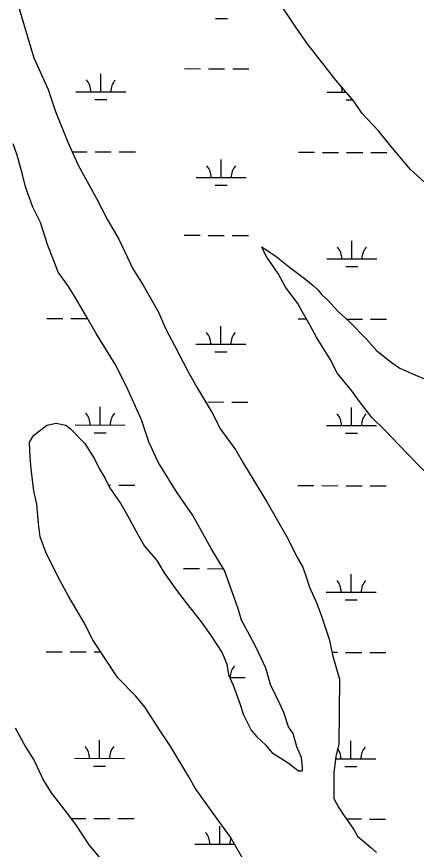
# Model space of a CAD drawing. Extents: x 3187622 to 3225504, y 800805 to 826213.
# Drawn here: x 3213453 to 3214251, y 819505 to 821167 of the extents above; entities that cross this region are included whole.
import ezdxf

# ---------------------------------------------------------------- set-up
doc = ezdxf.new("R2010")
doc.units = 0
doc.layers.add('V-SITE-VEGE', color=7, linetype='Continuous')
doc.layers.add('V-WETL-SWMP', color=7, linetype='Continuous')

msp = doc.modelspace()

# ---------------------------------------------------------------- linework, layer by layer
at = {"layer": 'V-SITE-VEGE'}
for p, q in [((3214010.9, 821146.1), (3213973.1, 821203.6)), ((3213456, 821189.8), (3213474.7, 821126.7)), ((3214033.6, 821113.5), (3214010.9, 821146.1)), ((3213474.7, 821126.7), (3213487.8, 821084.7)), ((3214069.5, 821067.5), (3214033.6, 821113.5)), ((3213487.8, 821084.7), (3213516, 821021.5)), ((3214090.3, 821040.6), (3214069.5, 821067.5)), ((3214126.3, 820998.4), (3214090.3, 821040.6)), ((3213516, 821021.5), (3213530.9, 820977.6)), ((3214143.3, 820973.5), (3214126.3, 820998.4)), ((3213530.9, 820977.6), (3213555.3, 820916.4)), ((3214175.5, 820938.9), (3214143.3, 820973.5)), ((3214200.1, 820908.3), (3214175.5, 820938.9)), ((3213454, 820890.3), (3213446.6, 820913.3)), ((3213555.3, 820916.4), (3213576, 820870.4)), ((3214239.9, 820862.2), (3214200.1, 820908.3)), ((3213465.2, 820852.1), (3213454, 820890.3)), ((3213576, 820870.4), (3213611.8, 820805.3)), ((3214275.9, 820829.5), (3214239.9, 820862.2)), ((3213470.8, 820827.2), (3213465.2, 820852.1)), ((3213485.8, 820787.1), (3213470.8, 820827.2)), ((3213611.8, 820805.3), (3213634.4, 820761.3)), ((3213500.8, 820756.5), (3213485.8, 820787.1)), ((3213634.4, 820761.3), (3213657.1, 820723)), ((3213515.8, 820710.6), (3213500.8, 820756.5)), ((3213657.1, 820723), (3213685.3, 820663.7)), ((3213527, 820681.9), (3213515.8, 820710.6)), ((3213945, 820702), (3213943.1, 820707.7)), ((3213943.1, 820707.7), (3213971.6, 820688.5)), ((3213952.5, 820686.7), (3213945, 820702)), ((3213536.4, 820657), (3213527, 820681.9)), ((3213975.2, 820654.1), (3213952.5, 820686.7)), ((3213971.6, 820688.5), (3213998.2, 820667.3)), ((3213685.3, 820663.7), (3213706, 820631.1)), ((3213998.2, 820667.3), (3214030.5, 820642.3)), ((3213555.3, 820630.2), (3213536.4, 820657)), ((3213990.3, 820627.3), (3213975.2, 820654.1)), ((3213568.5, 820609.1), (3213555.3, 820630.2)), ((3213706, 820631.1), (3213736.2, 820577.5)), ((3214030.5, 820642.3), (3214045.6, 820630.7)), ((3214045.6, 820630.7), (3214055.1, 820621.1)), ((3214014.9, 820594.7), (3213990.3, 820627.3)), ((3214055.1, 820621.1), (3214062.7, 820611.5)), ((3214062.7, 820611.5), (3214074.1, 820601.9)), ((3213591.2, 820570.8), (3213568.5, 820609.1)), ((3214074.1, 820601.9), (3214094.9, 820578.9)), ((3214020.5, 820583.2), (3214014.9, 820594.7)), ((3214039.4, 820550.6), (3214020.5, 820583.2)), ((3214094.9, 820578.9), (3214117.7, 820557.8)), ((3213611.9, 820534.4), (3213591.2, 820570.8)), ((3213736.2, 820577.5), (3213751.2, 820543)), ((3214052.6, 820525.8), (3214039.4, 820550.6)), ((3214117.7, 820557.8), (3214151.8, 820523.2)), ((3213649.7, 820473.1), (3213611.9, 820534.4)), ((3213751.2, 820543), (3213768.2, 820510.5)), ((3214079, 820483.6), (3214052.6, 820525.8)), ((3214151.8, 820523.2), (3214172.6, 820500.2)), ((3213768.2, 820510.5), (3213794.6, 820460.7)), ((3214172.6, 820500.2), (3214201.1, 820477.1)), ((3214094.1, 820454.9), (3214079, 820483.6)), ((3213672.3, 820429.1), (3213649.7, 820473.1)), ((3214201.1, 820477.1), (3214218.2, 820465.5)), ((3214218.2, 820465.5), (3214248.6, 820452)), ((3213794.6, 820460.7), (3213813.4, 820426.2)), ((3214122.5, 820420.4), (3214094.1, 820454.9)), ((3214248.6, 820452), (3214267.6, 820444.2)), ((3213702.4, 820362.1), (3213672.3, 820429.1)), ((3213813.4, 820426.2), (3213843.6, 820376.4)), ((3214135.7, 820401.2), (3214122.5, 820420.4)), ((3214162.2, 820366.7), (3214135.7, 820401.2)), ((3213717.3, 820318.1), (3213702.4, 820362.1)), ((3213843.6, 820376.4), (3213860.6, 820343.9)), ((3214188.7, 820341.7), (3214162.2, 820366.7)), ((3213486.6, 820331.1), (3213513.4, 820351.9)), ((3213513.4, 820351.9), (3213532.5, 820355.6)), ((3213532.5, 820355.6), (3213551.6, 820351.7)), ((3213551.6, 820351.7), (3213561.1, 820344)), ((3213478.8, 820317.8), (3213486.6, 820331.1)), ((3213561.1, 820344), (3213589.5, 820315.2)), ((3213860.6, 820343.9), (3213890.8, 820301.7)), ((3214232.3, 820295.6), (3214188.7, 820341.7)), ((3213480.5, 820287.3), (3213478.8, 820317.8)), ((3213589.5, 820315.2), (3213608.4, 820284.5)), ((3213736.1, 820277.9), (3213717.3, 820318.1)), ((3213890.8, 820301.7), (3213905.9, 820274.9)), ((3214266.4, 820261.1), (3214232.3, 820295.6)), ((3213482.3, 820264.4), (3213480.5, 820287.3)), ((3213608.4, 820284.5), (3213617.8, 820265.4)), ((3213487.7, 820220.4), (3213482.3, 820264.4)), ((3213617.8, 820265.4), (3213629.1, 820246.2)), ((3213773.9, 820216.6), (3213736.1, 820277.9)), ((3213905.9, 820274.9), (3213953.1, 820198.3)), ((3213629.1, 820246.2), (3213638.5, 820227.1)), ((3213493.3, 820193.7), (3213487.7, 820220.4)), ((3213638.5, 820227.1), (3213661.2, 820194.5)), ((3213804.1, 820172.6), (3213773.9, 820216.6)), ((3213953.1, 820198.3), (3213979.5, 820152.3)), ((3213496.8, 820155.5), (3213493.3, 820193.7)), ((3213661.2, 820194.5), (3213674.4, 820171.5)), ((3213674.4, 820171.5), (3213695.1, 820133.2)), ((3213841.8, 820105.5), (3213804.1, 820172.6)), ((3213500.5, 820128.8), (3213496.8, 820155.5)), ((3213979.5, 820152.3), (3213994.6, 820125.5)), ((3213695.1, 820133.2), (3213708.3, 820110.2)), ((3213511.7, 820098.2), (3213500.5, 820128.8)), ((3213994.6, 820125.5), (3214013.4, 820087.2)), ((3213536.2, 820048.4), (3213511.7, 820098.2)), ((3213708.3, 820110.2), (3213732.9, 820081.5)), ((3213868.2, 820061.5), (3213841.8, 820105.5)), ((3213732.9, 820081.5), (3213748, 820056.6)), ((3214013.4, 820087.2), (3214024.7, 820068.1)), ((3214024.7, 820068.1), (3214032.2, 820047)), ((3213556.9, 820010.1), (3213536.2, 820048.4)), ((3213748, 820056.6), (3213772.6, 820022)), ((3213887, 820009.8), (3213868.2, 820061.5)), ((3214032.2, 820047), (3214037.8, 820027.9)), ((3213772.6, 820022), (3213791.5, 819997.1)), ((3214037.8, 820027.9), (3214052.9, 819995.4)), ((3213587.1, 819958.4), (3213556.9, 820010.1)), ((3213791.5, 819997.1), (3213821.8, 819958.8)), ((3213896.3, 819983.1), (3213887, 820009.8)), ((3213901.9, 819962), (3213896.3, 819983.1)), ((3214052.9, 819995.4), (3214062.2, 819970.5)), ((3214062.2, 819970.5), (3214077.2, 819924.6)), ((3213605.9, 819922), (3213587.1, 819958.4)), ((3213821.8, 819958.8), (3213840.7, 819931.9)), ((3213918.9, 819931.4), (3213901.9, 819962)), ((3213840.7, 819931.9), (3213863.3, 819897.4)), ((3213932.1, 819906.5), (3213918.9, 819931.4)), ((3213655, 819847.3), (3213605.9, 819922)), ((3214077.2, 819924.6), (3214084.6, 819890.2)), ((3213863.3, 819897.4), (3213872.7, 819874.5)), ((3213950.9, 819866.3), (3213932.1, 819906.5)), ((3214084.6, 819890.2), (3214097.6, 819844.4)), ((3213872.7, 819874.5), (3213876.4, 819853.5)), ((3213960.2, 819833.8), (3213950.9, 819866.3)), ((3213691.1, 819810.8), (3213655, 819847.3)), ((3213876.4, 819853.5), (3213885.8, 819832.4)), ((3213885.8, 819832.4), (3213898.9, 819796.1)), ((3213979, 819795.5), (3213960.2, 819833.8)), ((3214097.6, 819844.4), (3214096.8, 819714.6)), ((3213710, 819787.8), (3213691.1, 819810.8)), ((3213738.3, 819743.7), (3213710, 819787.8)), ((3213898.9, 819796.1), (3213906.4, 819773.1)), ((3213986.6, 819778.3), (3213979, 819795.5)), ((3213906.4, 819773.1), (3213921.4, 819742.5)), ((3213995.9, 819749.7), (3213986.6, 819778.3)), ((3213450.2, 819747.6), (3213471, 819709.3)), ((3214005.4, 819736.2), (3213995.9, 819749.7)), ((3213761, 819709.2), (3213738.3, 819743.7)), ((3213921.4, 819742.5), (3213932.8, 819729.1)), ((3214012.8, 819709.5), (3214005.4, 819736.2)), ((3213932.8, 819729.1), (3213949.9, 819713.7)), ((3214096.8, 819714.6), (3214090.9, 819689.9)), ((3213471, 819709.3), (3213488, 819682.4)), ((3213796.8, 819649.9), (3213761, 819709.2)), ((3213949.9, 819713.7), (3213963.1, 819698.4)), ((3213963.1, 819698.4), (3213995.4, 819677.2)), ((3214022.2, 819688.4), (3214012.8, 819709.5)), ((3213488, 819682.4), (3213506.8, 819642.2)), ((3214024, 819667.4), (3214022.2, 819688.4)), ((3214090.9, 819689.9), (3214086.9, 819657.5)), ((3213995.4, 819677.2), (3214016.3, 819661.8)), ((3214023.9, 819661.7), (3214024, 819667.4)), ((3213810, 819626.9), (3213796.8, 819649.9)), ((3214016.3, 819661.8), (3214023.9, 819661.7)), ((3214086.9, 819657.5), (3214086.5, 819606)), ((3213506.8, 819642.2), (3213521.9, 819617.3)), ((3213521.9, 819617.3), (3213552.2, 819579)), ((3213853.5, 819565.5), (3213810, 819626.9)), ((3214086.5, 819606), (3214095.9, 819588.7)), ((3214095.9, 819588.7), (3214107.3, 819571.5)), ((3213552.2, 819579), (3213571.1, 819554.1)), ((3213880, 819529.1), (3213853.5, 819565.5)), ((3214107.3, 819571.5), (3214126.2, 819544.6)), ((3213571.1, 819554.1), (3213597.5, 819513.8)), ((3214126.2, 819544.6), (3214133.7, 819531.2)), ((3214133.7, 819531.2), (3214160.3, 819508.2)), ((3213904.5, 819487), (3213880, 819529.1)), ((3213597.5, 819513.8), (3213648.6, 819452.4)), ((3214160.3, 819508.2), (3214171.7, 819498.6))]:
    msp.add_line(p, q, dxfattribs=at)
at = {"layer": 'V-WETL-SWMP'}
for p, q in [((3213850.2, 821163.2), (3213874.2, 821163.1)), ((3213788.6, 821063.3), (3213820.6, 821063.2)), ((3213836.6, 821063.2), (3213868.6, 821063.1)), ((3213884.6, 821063.1), (3213916.6, 821063)), ((3213621.4, 821017.2), (3213621.5, 821053.2)), ((3213571.4, 821017.3), (3213671.4, 821017.1)), ((3214073.3, 821016.3), (3214111.1, 821016.2)), ((3213609.4, 821001.8), (3213633.4, 821001.8)), ((3214111.3, 821000.8), (3214124.3, 821000.8)), ((3213563.9, 820897.3), (3213594.3, 820897.2)), ((3213610.3, 820897.2), (3213642.3, 820897.1)), ((3213658.3, 820897.1), (3213690.3, 820897)), ((3214016.2, 820896.3), (3214048.2, 820896.3)), ((3214064.2, 820896.2), (3214096.2, 820896.2)), ((3214112.2, 820896.1), (3214144.2, 820896.1)), ((3214160.2, 820896), (3214192.2, 820896)), ((3213861.5, 820845.9), (3213861.6, 820881.9)), ((3213811.5, 820846), (3213911.5, 820845.8)), ((3213849.5, 820830.5), (3213873.5, 820830.5)), ((3213787.9, 820730.6), (3213819.9, 820730.6)), ((3213835.9, 820730.5), (3213867.9, 820730.5)), ((3213883.9, 820730.4), (3213915.9, 820730.4)), ((3214122.6, 820683.5), (3214122.7, 820719.5)), ((3214072.6, 820683.6), (3214172.6, 820683.4)), ((3214110.6, 820668.1), (3214134.6, 820668.1)), ((3213513.6, 820564.7), (3213545.6, 820564.6)), ((3213561.6, 820564.6), (3213593.6, 820564.5)), ((3214015.5, 820563.7), (3214031.9, 820563.6)), ((3214111.5, 820563.5), (3214143.5, 820563.4)), ((3214159.5, 820563.4), (3214191.5, 820563.3)), ((3213860.9, 820513.2), (3213860.9, 820549.2)), ((3213810.9, 820513.3), (3213910.9, 820513.1)), ((3213848.8, 820497.8), (3213872.8, 820497.8)), ((3213835.2, 820397.9), (3213867.2, 820397.8)), ((3213883.2, 820397.8), (3213915.2, 820397.7)), ((3213620.1, 820351.9), (3213620.1, 820387.9)), ((3214122, 820350.8), (3214122, 820386.8)), ((3213570.1, 820352), (3213670.1, 820351.8)), ((3214072, 820350.9), (3214172, 820350.7)), ((3213608, 820336.5), (3213632, 820336.4)), ((3214109.9, 820335.4), (3214133.9, 820335.4)), ((3213636.2, 820231.8), (3213641, 820231.8)), ((3213657, 820231.7), (3213689, 820231.7)), ((3214014.9, 820231), (3214046.9, 820230.9)), ((3214062.9, 820230.9), (3214094.9, 820230.8)), ((3214110.9, 820230.8), (3214142.9, 820230.7)), ((3214158.9, 820230.7), (3214190.9, 820230.6)), ((3213786.5, 820065.3), (3213818.5, 820065.2)), ((3213834.5, 820065.2), (3213866.1, 820065.1)), ((3214121.3, 820018.2), (3214121.4, 820054.2)), ((3214071.3, 820018.3), (3214171.3, 820018.1)), ((3214109.2, 820002.8), (3214133.2, 820002.7)), ((3213512.3, 819899.3), (3213544.3, 819899.3)), ((3213560.3, 819899.2), (3213592.3, 819899.2)), ((3213608.3, 819899.1), (3213621, 819899.1)), ((3214082.9, 819898.2), (3214094.2, 819898.2)), ((3214110.2, 819898.1), (3214142.2, 819898.1)), ((3214158.2, 819898), (3214190.2, 819898)), ((3213878.9, 819847.9), (3213909.5, 819847.8)), ((3213618.7, 819686.5), (3213618.8, 819722.5)), ((3214120.6, 819685.5), (3214120.7, 819721.5)), ((3213568.7, 819686.6), (3213668.7, 819686.4)), ((3214090.4, 819685.6), (3214170.6, 819685.4)), ((3213606.7, 819671.1), (3213630.7, 819671.1)), ((3214108.6, 819670.1), (3214132.6, 819670)), ((3213561.6, 819566.6), (3213591.6, 819566.5)), ((3213607.6, 819566.5), (3213639.6, 819566.4)), ((3213655.6, 819566.4), (3213687.6, 819566.3)), ((3214111.5, 819565.4), (3214141.5, 819565.4)), ((3214157.5, 819565.3), (3214189.5, 819565.3)), ((3213858.8, 819515.2), (3213858.9, 819551.2)), ((3213808.8, 819515.3), (3213888.1, 819515.2))]:
    msp.add_line(p, q, dxfattribs=at)
for points in [[(3214275.9, 820829.5), (3214239.9, 820862.2), (3214200.1, 820908.3), (3214175.5, 820938.9), (3214143.3, 820973.5), (3214126.3, 820998.4), (3214090.3, 821040.6), (3214069.5, 821067.5), (3214033.6, 821113.5), (3214010.9, 821146.1), (3213973.1, 821203.6)], [(3213456, 821189.8), (3213474.7, 821126.7), (3213487.8, 821084.7), (3213516, 821021.5), (3213530.9, 820977.6), (3213555.3, 820916.4), (3213576, 820870.4), (3213611.8, 820805.3), (3213634.4, 820761.3), (3213657.1, 820723), (3213685.3, 820663.7), (3213706, 820631.1), (3213736.2, 820577.5), (3213751.2, 820543), (3213768.2, 820510.5), (3213794.6, 820460.7), (3213813.4, 820426.2), (3213843.6, 820376.4), (3213860.6, 820343.9), (3213890.8, 820301.7), (3213905.9, 820274.9), (3213953.1, 820198.3), (3213979.5, 820152.3), (3213994.6, 820125.5), (3214013.4, 820087.2), (3214024.7, 820068.1), (3214032.2, 820047), (3214037.8, 820027.9)], [(3213470.8, 820827.2), (3213465.2, 820852.1), (3213454, 820890.3), (3213446.6, 820913.3)], [(3213904.5, 819487), (3213880, 819529.1), (3213853.5, 819565.5), (3213810, 819626.9), (3213796.8, 819649.9), (3213761, 819709.2), (3213738.3, 819743.7), (3213710, 819787.8), (3213691.1, 819810.8), (3213655.1, 819847.3), (3213605.9, 819922), (3213587.1, 819958.4), (3213556.9, 820010.1), (3213536.2, 820048.4), (3213511.7, 820098.2), (3213500.5, 820128.8), (3213496.8, 820155.5), (3213493.3, 820193.7), (3213487.7, 820220.4), (3213482.3, 820264.4), (3213480.5, 820287.3), (3213478.8, 820317.8), (3213486.6, 820331.1), (3213513.4, 820351.9), (3213532.5, 820355.6), (3213551.6, 820351.7), (3213561.1, 820344), (3213589.5, 820315.2), (3213608.4, 820284.5), (3213617.8, 820265.4), (3213629.1, 820246.2), (3213638.5, 820227.1), (3213661.2, 820194.5), (3213674.4, 820171.5), (3213695.1, 820133.2), (3213708.3, 820110.2), (3213732.9, 820081.5), (3213748, 820056.6), (3213772.6, 820022), (3213791.5, 819997.1), (3213821.8, 819958.8), (3213840.7, 819931.9), (3213863.3, 819897.4), (3213872.7, 819874.5), (3213876.4, 819853.5), (3213885.8, 819832.4), (3213898.9, 819796.1), (3213906.4, 819773.1), (3213921.4, 819742.5), (3213932.8, 819729.1), (3213949.9, 819713.7), (3213963.1, 819698.4), (3213995.4, 819677.2), (3214016.3, 819661.8), (3214023.9, 819661.7), (3214024, 819667.4), (3214022.2, 819688.4), (3214012.8, 819709.5), (3214005.4, 819736.2), (3213995.9, 819749.7), (3213986.6, 819778.3), (3213979, 819795.6), (3213960.2, 819833.8), (3213950.9, 819866.3), (3213932.1, 819906.5), (3213918.9, 819931.4), (3213901.9, 819962), (3213896.3, 819983.1), (3213887, 820009.8), (3213868.2, 820061.5), (3213841.8, 820105.5), (3213804.1, 820172.6), (3213773.9, 820216.6), (3213736.1, 820277.9), (3213717.3, 820318.1), (3213702.4, 820362.1), (3213672.3, 820429.1), (3213649.7, 820473.1), (3213611.9, 820534.4), (3213591.2, 820570.8), (3213568.5, 820609.1), (3213555.3, 820630.2), (3213536.4, 820657), (3213527, 820681.9), (3213515.8, 820710.6), (3213500.8, 820756.5), (3213485.8, 820787.1), (3213470.8, 820827.2)], [(3214266.4, 820261.1), (3214232.3, 820295.6), (3214188.7, 820341.7), (3214162.2, 820366.7), (3214135.7, 820401.2), (3214122.5, 820420.4), (3214094.1, 820454.9), (3214079, 820483.6), (3214052.6, 820525.8), (3214039.4, 820550.6), (3214020.5, 820583.2), (3214014.9, 820594.7), (3213990.3, 820627.3), (3213975.2, 820654.1), (3213952.5, 820686.7), (3213945, 820702), (3213943.1, 820707.7), (3213971.6, 820688.5), (3213998.2, 820667.3), (3214030.5, 820642.3), (3214045.6, 820630.7), (3214055.1, 820621.1), (3214062.7, 820611.5), (3214074.1, 820601.9), (3214094.9, 820578.9), (3214117.6, 820557.8), (3214151.8, 820523.2), (3214172.6, 820500.2), (3214201.1, 820477.1), (3214218.2, 820465.5), (3214248.6, 820452), (3214267.6, 820444.2)], [(3214037.8, 820027.9), (3214052.9, 819995.4), (3214062.2, 819970.5), (3214077.2, 819924.6), (3214084.6, 819890.2), (3214097.6, 819844.4), (3214096.8, 819714.6), (3214090.9, 819689.9), (3214086.9, 819657.5), (3214086.5, 819606), (3214095.9, 819588.7), (3214107.3, 819571.5), (3214126.2, 819544.6), (3214133.7, 819531.2), (3214160.3, 819508.2), (3214171.7, 819498.6)], [(3213450.2, 819747.6), (3213471, 819709.3), (3213488, 819682.4), (3213506.8, 819642.2), (3213521.9, 819617.3), (3213552.2, 819579), (3213571.1, 819554.1), (3213597.5, 819513.8), (3213648.6, 819452.4), (3213661.8, 819429.5), (3213671.2, 819414.1)]]:
    msp.add_lwpolyline(points, dxfattribs=at)
for centre, start, end in [((3213566.2, 821017.8), 359.1115, 40.6551), ((3213676.7, 821017.6), 139.1115, 180.6551), ((3214068.1, 821016.8), 359.1115, 17.2825), ((3213806.3, 820846.5), 359.1115, 40.6551), ((3213916.8, 820846.3), 139.1115, 180.6551), ((3214067.4, 820684.1), 359.1115, 40.6551), ((3214177.9, 820683.9), 139.1115, 180.6551), ((3213805.6, 820513.8), 359.1115, 40.6551), ((3213916.1, 820513.6), 139.1115, 180.6551), ((3213564.8, 820352.5), 359.1115, 40.6551), ((3213675.3, 820352.2), 139.1115, 180.6551), ((3214066.7, 820351.4), 359.1115, 40.6551), ((3214177.2, 820351.2), 139.1115, 180.6551), ((3214066, 820018.8), 359.1115, 40.6551), ((3214176.5, 820018.5), 139.1115, 180.6551), ((3213914.7, 819848.3), 139.1115, 180.6551), ((3213563.5, 819687.1), 359.1115, 40.6551), ((3213673.9, 819686.9), 139.1115, 180.6551), ((3214065.4, 819686.1), 359.1115, 33.7888), ((3214175.8, 819685.9), 139.1115, 180.6551), ((3213803.6, 819515.8), 359.1115, 40.6551), ((3213914.1, 819515.6), 160.2099, 180.6551)]:
    msp.add_arc(centre, 35.2, start, end, dxfattribs=at)

doc.saveas('drawing.dxf')
